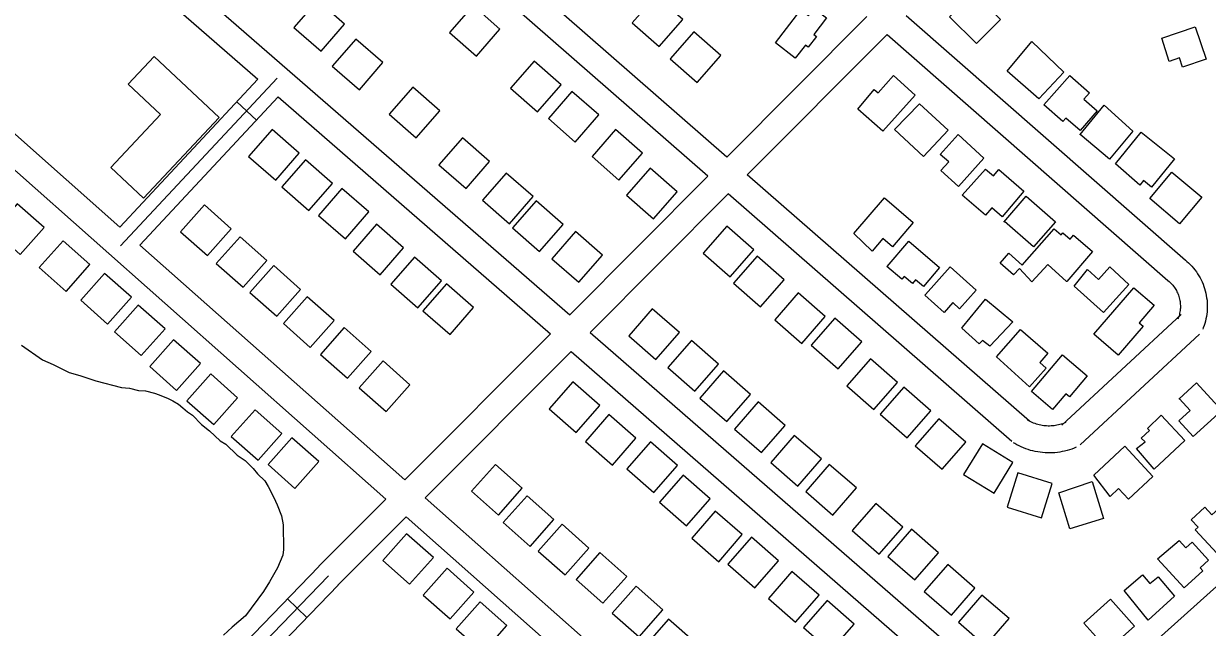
# Model space of a CAD drawing. Extents: x 3598634 to 3636690, y 517270 to 542944.
# Drawn here: x 3627161 to 3628481, y 527737 to 528411 of the extents above; entities that cross this region are included whole.
import ezdxf

# ---------------------------------------------------------------- set-up
doc = ezdxf.new("R2010")
doc.units = 0
for name, color, linetype in [('V-BLDG-OTLN', 7, 'Continuous'), ('V-ROAD-CNTR', 7, 'Continuous'), ('V-SITE-VEGE', 7, 'Continuous')]:
    doc.layers.add(name, color=color, linetype=linetype)

msp = doc.modelspace()

# ---------------------------------------------------------------- linework, layer by layer
at = {"layer": 'V-BLDG-OTLN'}
for points in [[(3628219.8, 528445.3), (3628249.9, 528415.2), (3628223, 528388.4), (3628193.2, 528418.2)], [(3627462, 528406.1), (3627492.2, 528379.8), (3627518.5, 528410), (3627488.3, 528436.3)], [(3627691.8, 528404.4), (3627661.7, 528430.7), (3627635.4, 528400.6), (3627665.5, 528374.3)], [(3627895.7, 528415.3), (3627865.6, 528441.7), (3627839.2, 528411.6), (3627869.3, 528385.2)], [(3627998.9, 528389), (3628027.4, 528426), (3628035.8, 528419.5), (3628042, 528427.6), (3628055.9, 528416.9), (3628041.7, 528398.5), (3628044.7, 528396.3), (3628035.4, 528384.3), (3628032.3, 528386.7), (3628020.9, 528372)], [(3628430, 528394.4), (3628467, 528406.9), (3628479.1, 528371.1), (3628453, 528362.2), (3628449.6, 528372.3), (3628438, 528368.4)], [(3627504.8, 528363.1), (3627535, 528336.9), (3627561.2, 528367.1), (3627531, 528393.3)], [(3627937.9, 528375), (3627907.8, 528401.4), (3627881.4, 528371.3), (3627911.5, 528344.9)], [(3628257.5, 528357.6), (3628284.9, 528390.6), (3628320.5, 528356.5), (3628292.8, 528326.9)], [(3627294.3, 528216), (3627378.6, 528306), (3627306.3, 528373.8), (3627277.3, 528342.9), (3627313.3, 528309.2), (3627258, 528250.1)], [(3627759.9, 528342.5), (3627729.8, 528368.8), (3627703.5, 528338.7), (3627733.6, 528312.4)], [(3628091, 528315.1), (3628109.2, 528337.2), (3628113.5, 528333.4), (3628130.5, 528352.6), (3628154.7, 528331), (3628118.6, 528290.5)], [(3628298.4, 528320), (3628327.1, 528352.9), (3628349.3, 528333.6), (3628342.9, 528326.2), (3628357.6, 528313.3), (3628338.6, 528291.5), (3628322.8, 528305.3), (3628319.6, 528301.6)], [(3627568.3, 528309.5), (3627598.4, 528283.2), (3627624.7, 528313.4), (3627594.5, 528339.7)], [(3627802.1, 528308.7), (3627772, 528335), (3627745.7, 528304.8), (3627775.8, 528278.5)], [(3628131.7, 528292.6), (3628159.7, 528321.3), (3628191.5, 528291.8), (3628164.2, 528262.4)], [(3628338.9, 528286.8), (3628365.4, 528319.5), (3628397.6, 528290.6), (3628371.6, 528259.3)], [(3627467.9, 528266.2), (3627437.8, 528292.5), (3627411.5, 528262.3), (3627441.7, 528236)], [(3627850.8, 528266.2), (3627820.7, 528292.5), (3627794.4, 528262.4), (3627824.5, 528236.1)], [(3628182.7, 528264.8), (3628202.6, 528286.8), (3628231.5, 528260.5), (3628202.9, 528228.9), (3628183.4, 528246.7), (3628192.2, 528256.4)], [(3628338.9, 528286.8), (3628338.8, 528286.7), (3628338.8, 528286.9)], [(3628378.3, 528254.2), (3628406.9, 528289.7), (3628443.9, 528260), (3628418.4, 528228.3), (3628409.3, 528235.6), (3628405.2, 528230.6)], [(3627623.7, 528253.1), (3627653.9, 528226.9), (3627680.2, 528257), (3627650, 528283.3)], [(3627505.1, 528232.4), (3627474.9, 528258.7), (3627448.6, 528228.5), (3627478.8, 528202.2)], [(3627889.2, 528223.1), (3627859.2, 528249.4), (3627832.8, 528219.3), (3627862.9, 528193)], [(3628207.3, 528219.3), (3628233.1, 528248.4), (3628242, 528240.7), (3628248.1, 528247.8), (3628276, 528223.8), (3628251.6, 528195.3), (3628240.3, 528205.1), (3628233.3, 528197)], [(3628416.3, 528215.6), (3628440.8, 528244.9), (3628474.4, 528216.9), (3628449.7, 528187.3)], [(3627672.3, 528213.8), (3627702.5, 528187.5), (3627728.8, 528217.7), (3627698.6, 528243.9)], [(3627545.7, 528200.6), (3627515.6, 528226.9), (3627489.3, 528196.7), (3627519.5, 528170.5)], [(3627183.4, 528183.1), (3627153.5, 528209.6), (3627127, 528179.7), (3627156.9, 528153.1)], [(3627335.6, 528178.5), (3627365.5, 528152), (3627392, 528181.9), (3627362.1, 528208.4)], [(3627705.8, 528182.7), (3627735.9, 528156.4), (3627762.2, 528186.6), (3627732, 528212.9)], [(3628086.5, 528176.7), (3628120.4, 528216.3), (3628152.6, 528188.8), (3628129.4, 528161.7), (3628118.8, 528170.8), (3628106.7, 528156.7)], [(3628253.5, 528189.2), (3628278.7, 528218.1), (3628311.3, 528189.7), (3628286.9, 528161.7), (3628254.5, 528189.9)], [(3627584.3, 528160.6), (3627554.1, 528186.9), (3627527.9, 528156.7), (3627558, 528130.5)], [(3627974.8, 528158.5), (3627944.7, 528184.9), (3627918.4, 528154.7), (3627948.5, 528128.4)], [(3628323.9, 528123.1), (3628323.6, 528123), (3628302.6, 528141.9), (3628284.7, 528122.7), (3628271, 528137.6), (3628264.6, 528130.3), (3628249.6, 528143.5), (3628259.3, 528154.5), (3628274.1, 528141.4), (3628309.9, 528181.9), (3628317.6, 528175.2), (3628319.4, 528177.3), (3628327.5, 528170.3), (3628331.2, 528174.6), (3628352.5, 528156.4)], [(3627234.5, 528141.9), (3627204.6, 528168.4), (3627178, 528138.5), (3627208, 528111.9)], [(3627375.4, 528143.1), (3627405.4, 528116.6), (3627431.9, 528146.5), (3627401.9, 528173)], [(3627749.6, 528148.4), (3627779.8, 528122.1), (3627806.1, 528152.3), (3627775.9, 528178.6)], [(3628123.6, 528139.9), (3628147.7, 528168.1), (3628182, 528138.8), (3628163.9, 528117.6), (3628155.3, 528125), (3628151.8, 528120.8), (3628142.6, 528128.6), (3628140, 528125.5), (3628123.2, 528139.9)], [(3627413, 528110.7), (3627442.9, 528084.2), (3627469.5, 528114.2), (3627439.5, 528140.7)], [(3627626.6, 528123.9), (3627596.4, 528150.2), (3627570.1, 528120), (3627600.3, 528093.7)], [(3628008.5, 528125), (3627978.4, 528151.4), (3627952, 528121.2), (3627982.2, 528094.9)], [(3628166.2, 528108.5), (3628193.7, 528139.2), (3628222.7, 528113.3), (3628204.3, 528092.7), (3628196.7, 528099.5), (3628187, 528088.6), (3628165.7, 528107.7)], [(3628332.1, 528117.7), (3628347, 528136.3), (3628359.2, 528125.3), (3628371.8, 528139.2), (3628393.2, 528119.8), (3628364.6, 528088.3)], [(3627280.8, 528105.5), (3627250.9, 528132), (3627224.4, 528102.1), (3627254.3, 528075.6)], [(3627662.4, 528094.1), (3627632.2, 528120.4), (3627605.9, 528090.2), (3627636.1, 528063.9)], [(3628381.1, 528040.9), (3628354.1, 528064.1), (3628398.7, 528115.9), (3628421.3, 528096.5), (3628404.6, 528077.1), (3628409, 528073.3)], [(3627450.4, 528076), (3627480.3, 528049.5), (3627506.9, 528079.4), (3627476.9, 528105.9)], [(3628054.5, 528084.1), (3628024.4, 528110.5), (3627998.1, 528080.3), (3628028.2, 528054)], [(3628207.4, 528072.1), (3628233.3, 528103.2), (3628263.5, 528078), (3628238.1, 528050.9), (3628229.9, 528057.2), (3628226.3, 528053.6), (3628206.9, 528071.1)], [(3627318.3, 528070.3), (3627288.3, 528096.8), (3627261.8, 528066.9), (3627291.7, 528040.3)], [(3627835.4, 528062.3), (3627865.6, 528036), (3627891.8, 528066.2), (3627861.6, 528092.5)], [(3628095.3, 528055.7), (3628065.2, 528082.1), (3628038.8, 528051.9), (3628069, 528025.6)], [(3627491.7, 528041.6), (3627521.6, 528015.1), (3627548.2, 528045.1), (3627518.2, 528071.6)], [(3628245.6, 528038.9), (3628272.4, 528069.6), (3628302.8, 528043), (3628293.7, 528032.5), (3628300.7, 528026.5), (3628282.3, 528005.4)], [(3627357.8, 528031.5), (3627327.8, 528058.1), (3627301.3, 528028.1), (3627331.2, 528001.6)], [(3627879, 528027.1), (3627909.2, 528000.8), (3627935.5, 528031), (3627905.3, 528057.2)], [(3627534.9, 528004.4), (3627564.8, 527977.9), (3627591.4, 528007.8), (3627561.4, 528034.4)], [(3628135, 528010.5), (3628104.9, 528036.8), (3628078.6, 528006.7), (3628108.7, 527980.4)], [(3628284.5, 528000.2), (3628318.9, 528041.2), (3628346.6, 528017.9), (3628326.8, 527994.4), (3628322.9, 527997.8), (3628308, 527980.1)], [(3627914.6, 527993), (3627944.8, 527966.8), (3627971.1, 527996.9), (3627940.9, 528023.2)], [(3627399.1, 527993.3), (3627369.2, 528019.9), (3627342.7, 527989.9), (3627372.6, 527963.4)], [(3627803.1, 527984.9), (3627772.9, 528011.2), (3627746.6, 527981), (3627776.8, 527954.7)], [(3628448.6, 527991.7), (3628468.5, 528009.9), (3628496.6, 527979.2), (3628464.6, 527950), (3628448.6, 527967.6), (3628461.4, 527979.3), (3628449.6, 527992.2)], [(3628172.3, 527978.9), (3628142.2, 528005.2), (3628115.9, 527975.1), (3628146, 527948.8)], [(3627953.4, 527958.5), (3627983.5, 527932.2), (3628009.8, 527962.4), (3627979.6, 527988.7)], [(3627448.7, 527953.5), (3627418.8, 527980), (3627392.2, 527950.1), (3627422.2, 527923.6)], [(3627843.4, 527948.3), (3627813.3, 527974.6), (3627787, 527944.4), (3627817.2, 527918.2)], [(3628211.2, 527943.7), (3628181, 527970), (3628154.7, 527939.9), (3628184.9, 527913.6)], [(3628401.7, 527936.6), (3628411.1, 527944.1), (3628406.9, 527948.4), (3628416.1, 527956.9), (3628413.9, 527959.2), (3628429.2, 527973.8), (3628455.4, 527945.7), (3628421.4, 527913.6)], [(3627489.6, 527922.2), (3627459.6, 527948.8), (3627433.1, 527918.8), (3627463.1, 527892.3)], [(3627889.8, 527917.9), (3627859.6, 527944.2), (3627833.3, 527914), (3627863.5, 527887.7)], [(3627993.8, 527921.2), (3628023.9, 527894.9), (3628050.2, 527925.1), (3628020, 527951.4)], [(3628208.8, 527907.9), (3628242.9, 527886.9), (3628263.8, 527921), (3628229.7, 527942)], [(3628354.1, 527906.9), (3628388.6, 527939.2), (3628419.9, 527905.7), (3628392.6, 527880.2), (3628381.6, 527892), (3628372.1, 527883.2)], [(3627660.2, 527889.2), (3627690.2, 527862.6), (3627716.7, 527892.6), (3627686.8, 527919.1)], [(3628032.8, 527888.9), (3628062.9, 527862.6), (3628089.2, 527892.8), (3628059, 527919.1)], [(3627926.1, 527880.8), (3627895.9, 527907.1), (3627869.7, 527876.9), (3627899.8, 527850.6)], [(3628257.4, 527871.5), (3628295.6, 527859.6), (3628307.5, 527897.8), (3628269.3, 527909.7)], [(3628315, 527887.3), (3628352.2, 527900), (3628364.8, 527858.7), (3628327.4, 527847.2)], [(3627695.5, 527854.1), (3627725.5, 527827.6), (3627752, 527857.5), (3627722.1, 527884)], [(3628084.6, 527845.3), (3628114.8, 527819.1), (3628141.1, 527849.2), (3628110.9, 527875.5)], [(3628496.5, 527814.3), (3628467.1, 527846.1), (3628470.3, 527849), (3628462.6, 527857.4), (3628477.8, 527871.3), (3628485.6, 527862.7), (3628499.2, 527875.2), (3628515.7, 527857.3), (3628503.6, 527846.2), (3628516.1, 527832.6)], [(3627962, 527840.7), (3627931.9, 527867), (3627905.6, 527836.8), (3627935.8, 527810.5)], [(3627734.5, 527822.3), (3627764.5, 527795.7), (3627791, 527825.7), (3627761, 527852.2)], [(3627617.5, 527815.2), (3627587.6, 527841.7), (3627561, 527811.8), (3627591, 527785.3)], [(3628002.4, 527811.6), (3627972.2, 527837.8), (3627945.9, 527807.7), (3627976.1, 527781.4)], [(3628124.3, 527816.5), (3628154.5, 527790.2), (3628180.8, 527820.4), (3628150.6, 527846.7)], [(3628425, 527813.8), (3628449, 527834.3), (3628456.6, 527825.9), (3628463.5, 527832.2), (3628481.8, 527812.3), (3628472.6, 527803.8), (3628475.6, 527800.5), (3628454.8, 527781.4)], [(3627776.6, 527790.8), (3627806.5, 527764.3), (3627833.1, 527794.2), (3627803.1, 527820.7)], [(3627662.7, 527776.7), (3627632.8, 527803.2), (3627606.3, 527773.2), (3627636.2, 527746.7)], [(3628047.6, 527773.3), (3628017.4, 527799.5), (3627991.1, 527769.4), (3628021.3, 527743.1)], [(3628164.9, 527777.2), (3628195.1, 527751), (3628221.4, 527781.1), (3628191.2, 527807.4)], [(3627817, 527753.3), (3627846.9, 527726.7), (3627873.5, 527756.7), (3627843.5, 527783.2)], [(3628387.8, 527778.4), (3628408.4, 527795.7), (3628416.3, 527786.2), (3628425.7, 527793.8), (3628444.1, 527772.1), (3628414.6, 527745.5)], [(3628202.9, 527743.1), (3628233.1, 527716.8), (3628259.4, 527747), (3628229.2, 527773.2)], [(3627699.5, 527739.2), (3627669.6, 527765.8), (3627643.1, 527735.8), (3627673, 527709.3)], [(3628086.8, 527741), (3628056.6, 527767.2), (3628030.4, 527737.1), (3628060.5, 527710.8)], [(3628369.5, 527712.1), (3628399.3, 527738.8), (3628372.6, 527768.6), (3628342.8, 527741.9)], [(3627853.3, 527716.5), (3627883.2, 527690), (3627909.8, 527720), (3627879.8, 527746.5)]]:
    msp.add_lwpolyline(points, close=True, dxfattribs=at)
at = {"layer": 'V-ROAD-CNTR'}
for p, q in [((3627420.3, 528303), (3627398.4, 528323.5)), ((3627476.5, 527748.4), (3627454.9, 527769.2))]:
    msp.add_line(p, q, dxfattribs=at)
for points in [[(3627944.8, 528261.8), (3627423, 528717.7)], [(3627923.6, 528240.5), (3627403.2, 528695.1)], [(3627258.6, 528530.6), (3627769.5, 528086)], [(3627238.8, 528508), (3627421.9, 528348.7)], [(3628100.9, 528418.4), (3627944.8, 528261.8)], [(3628144.7, 528419.8), (3628456.2, 528146.8)], [(3628123.5, 528398.5), (3627967.5, 528242)], [(3628123.5, 528398.5), (3628436.4, 528124.3)], [(3627267.7, 528183.6), (3627091.2, 528340)], [(3627421.9, 528348.7), (3627267.7, 528183.6)], [(3627268.7, 528162.7), (3627443.5, 528349.8)], [(3627444.6, 528329), (3627290.1, 528163.7)], [(3627444.6, 528329), (3627748.3, 528064.7)], [(3627564.6, 527880.4), (3627071.4, 528317.4)], [(3627923.6, 528240.5), (3627769.5, 528086)], [(3628282.1, 527967.1), (3627967.5, 528242)], [(3627946.2, 528220.7), (3627792.2, 528066.2)], [(3628262.4, 527944.5), (3627946.2, 528220.7)], [(3627585.8, 527901.7), (3627290.1, 528163.7)], [(3628456, 528147), (3628457.7, 528145.5), (3628459.7, 528143.8), (3628461.6, 528141.9), (3628463.4, 528140), (3628465.1, 528138), (3628466.7, 528136), (3628468.3, 528133.9), (3628469.7, 528131.7), (3628471.1, 528129.5), (3628472.4, 528127.2), (3628473.6, 528124.9), (3628474.7, 528122.5), (3628475.8, 528120.1), (3628476.7, 528117.6), (3628477.5, 528115.1), (3628478.2, 528112.6), (3628478.9, 528110.1), (3628479.4, 528107.5), (3628479.8, 528104.9), (3628480.2, 528102.3), (3628480.4, 528099.7), (3628480.5, 528097.1), (3628480.5, 528094.4), (3628480.4, 528091.8), (3628480.2, 528089.2), (3628479.9, 528086.6), (3628479.5, 528084), (3628479, 528081.4), (3628478.4, 528078.9), (3628477.7, 528076.3), (3628477, 528073.8), (3628476.1, 528071.4), (3628475.4, 528069.7)], [(3628436.7, 528124), (3628438, 528122.9), (3628439.1, 528122), (3628440.1, 528120.9), (3628441.1, 528119.9), (3628442, 528118.8), (3628442.9, 528117.7), (3628443.8, 528116.5), (3628444.6, 528115.3), (3628445.3, 528114.1), (3628446.1, 528112.9), (3628446.7, 528111.6), (3628447.3, 528110.3), (3628447.9, 528108.9), (3628448.4, 528107.6), (3628448.9, 528106.2), (3628449.3, 528104.8), (3628449.6, 528103.4), (3628449.9, 528102), (3628450.1, 528100.6), (3628450.3, 528099.2), (3628450.4, 528097.7), (3628450.5, 528096.3), (3628450.5, 528094.8), (3628450.5, 528093.4), (3628450.4, 528092), (3628450.2, 528090.5), (3628450, 528089.1), (3628449.7, 528087.7), (3628449.4, 528086.3), (3628449, 528084.9), (3628448.6, 528083.5), (3628448, 528082.1), (3628447.6, 528080.9)], [(3628840.3, 528096.3), (3628307, 527618.1)], [(3628451.3, 528086.3), (3628318.2, 527962.9)], [(3627748.3, 528064.7), (3627585.8, 527901.7)], [(3627792.2, 528066.2), (3628307, 527618.1)], [(3628471.7, 528064.3), (3628338.6, 527940.9)], [(3627771, 528044.9), (3627608.3, 527881.8)], [(3627771, 528044.9), (3628284.5, 527597.9)], [(3628322.6, 527965.8), (3628320.8, 527965), (3628319.3, 527964.4), (3628317.7, 527963.9), (3628316.1, 527963.5), (3628314.5, 527963), (3628312.9, 527962.7), (3628311.3, 527962.4), (3628309.6, 527962.2), (3628308, 527962), (3628306.3, 527961.9), (3628304.7, 527961.8), (3628303, 527961.8), (3628301.4, 527961.9), (3628299.7, 527962), (3628298.1, 527962.2), (3628296.4, 527962.5), (3628294.8, 527962.8), (3628293.2, 527963.1), (3628291.6, 527963.6), (3628290, 527964), (3628288.4, 527964.6), (3628286.9, 527965.2), (3628285.4, 527965.8), (3628283.9, 527966.5), (3628282.4, 527967.3), (3628280.9, 527968.1), (3628280, 527968.7)], [(3628334.2, 527938.1), (3628331.9, 527937.1), (3628329.3, 527936.2), (3628326.7, 527935.3), (3628324.1, 527934.5), (3628321.4, 527933.8), (3628318.7, 527933.3), (3628316, 527932.8), (3628313.3, 527932.4), (3628310.6, 527932.1), (3628307.8, 527931.9), (3628305.1, 527931.8), (3628302.4, 527931.8), (3628299.6, 527931.9), (3628296.9, 527932.2), (3628294.1, 527932.5), (3628291.4, 527932.9), (3628288.7, 527933.4), (3628286, 527934), (3628283.4, 527934.7), (3628280.8, 527935.5), (3628278.2, 527936.4), (3628275.6, 527937.4), (3628273.1, 527938.5), (3628270.6, 527939.6), (3628268.2, 527940.9), (3628265.8, 527942.2), (3628264.5, 527943)], [(3627564.6, 527880.4), (3627489.8, 527805.4)], [(3628107.6, 527439.3), (3627608.3, 527881.8)], [(3627587.1, 527860.5), (3627511, 527784.2)], [(3628085.2, 527419.1), (3627587.1, 527860.5)], [(3627489.6, 527805.2), (3627251.5, 527558.5)], [(3627500.4, 527794.8), (3627262.3, 527548.1)], [(3627511.2, 527784.4), (3627273.1, 527537.7)]]:
    msp.add_lwpolyline(points, dxfattribs=at)
at = {"layer": 'V-SITE-VEGE'}
msp.add_lwpolyline([(3627158.3, 528052), (3627181.8, 528035.5), (3627193.5, 528030.3), (3627211.5, 528021.7), (3627223.1, 528018.3), (3627241.1, 528012.4), (3627269.8, 528004.9), (3627278.7, 528004.1), (3627288.5, 528001.6), (3627296.6, 528000.9), (3627306.4, 527998.4), (3627311.8, 527996.7), (3627321.7, 527992.4), (3627327.1, 527989.8), (3627333.4, 527986.3), (3627338, 527982), (3627343.4, 527977.6), (3627348.8, 527974.1), (3627358.8, 527963.6), (3627367.8, 527956.6), (3627379.6, 527945.2), (3627385.9, 527941.7), (3627398.6, 527929.5), (3627407.6, 527923.4), (3627416.7, 527914.6), (3627421.3, 527908.4), (3627429.5, 527900.6), (3627433.1, 527894.4), (3627439.6, 527882), (3627443.3, 527874), (3627448, 527861.6), (3627449.9, 527851.8), (3627450.4, 527824.2), (3627449.6, 527817.9), (3627443.6, 527803.6), (3627434.9, 527788.2), (3627428, 527777.4), (3627407.9, 527750.3), (3627393, 527737.6), (3627383.3, 527728.5)], dxfattribs=at)

doc.saveas('drawing.dxf')
